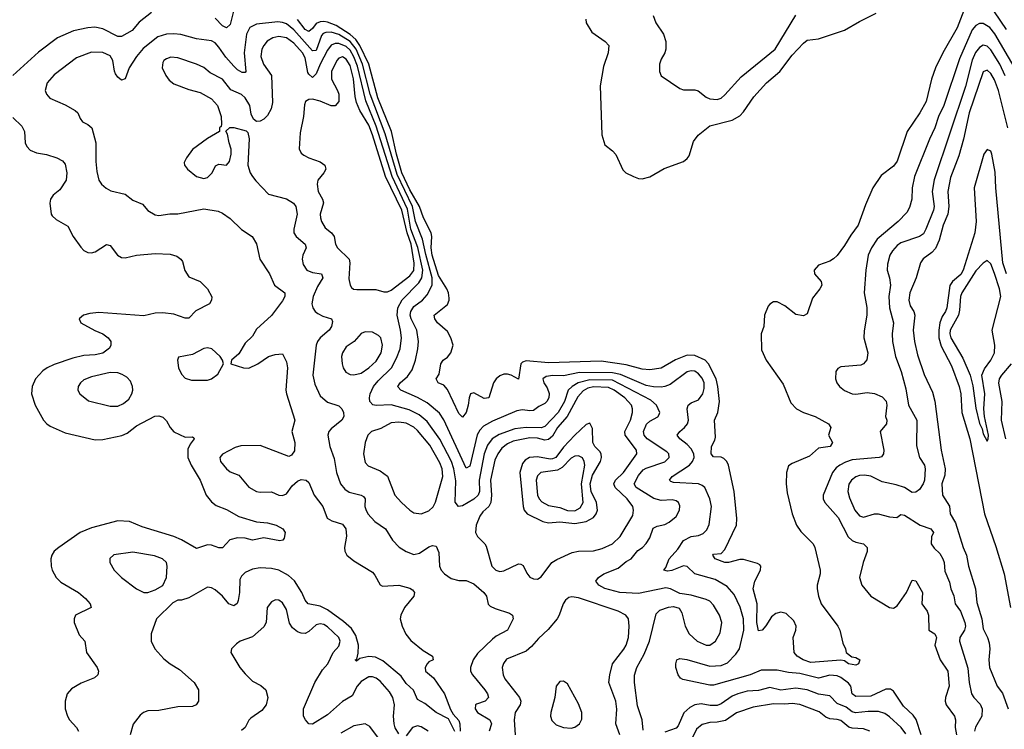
# Model space of a CAD drawing. Header units: inches. Extents: x 1649636 to 1815363, y 506543 to 641975.
# Tile 458 of 656: x 1751647 to 1756902, y 524960 to 528747. Entities that reach past the tile are written whole.
import ezdxf

# ---------------------------------------------------------------- set-up
doc = ezdxf.new("R2010")
doc.units = ezdxf.units.IN
doc.header["$MEASUREMENT"] = 0
doc.layers.add('B7552', color=7, linetype='Continuous')

msp = doc.modelspace()

# ---------------------------------------------------------------- linework, layer by layer
at = {"layer": 'B7552', "color": 5}
for points, elevation in [([(1756708.2, 528851.8), (1756650, 528704.6), (1756574.6, 528570), (1756535.5, 528490), (1756514.3, 528430), (1756484.8, 528310), (1756450.9, 528250), (1756383.8, 528150), (1756330, 527991.6), (1756310, 527965.1), (1756244.3, 527915.7), (1756200.3, 527850), (1756160.6, 527759.4), (1756122.4, 527650), (1756083.2, 527596.8), (1756050, 527541.3), (1756010, 527489.6), (1755990, 527471.5), (1755970, 527458), (1755910, 527436.3), (1755886.7, 527410), (1755888.4, 527390), (1755923.8, 527350), (1755928.4, 527330), (1755917.6, 527310), (1755878.6, 527261.4), (1755850, 527177.2), (1755830, 527167.3), (1755790, 527173.6), (1755730, 527220.7), (1755690, 527240.9), (1755670, 527240.9), (1755650.4, 527229.6), (1755642, 527218), (1755622.4, 527170), (1755618.5, 527110), (1755604.9, 527070), (1755605.4, 526985.4), (1755630.2, 526930), (1755722.5, 526802.5), (1755762.4, 526702.4), (1755793.7, 526670), (1755830, 526651.1), (1755892.2, 526630), (1755963, 526590), (1755976.3, 526570), (1755964.2, 526530), (1755984.2, 526490), (1755972.7, 526470), (1755910, 526460.6), (1755862.3, 526417.7), (1755770, 526378.6), (1755750, 526365.4), (1755739.5, 526330), (1755738.1, 526270), (1755742.6, 526222.6), (1755770.2, 526110), (1755793.5, 526050), (1755815.3, 526015.3), (1755881.3, 525950), (1755890.2, 525930.2), (1755919.5, 525810), (1755919.5, 525790), (1755903.1, 525730), (1755903.1, 525710), (1755910.3, 525670), (1755924.6, 525630), (1756014.3, 525510), (1756024.2, 525490), (1756039.9, 525419.9), (1756054, 525390), (1756058, 525370), (1756087.7, 525347.7), (1756110, 525343), (1756131.3, 525330), (1756124, 525310), (1756110, 525302.4), (1756070, 525309.8), (1756050, 525325.1), (1756030, 525328.3), (1755870, 525317.4), (1755828.7, 525330), (1755796.3, 525350), (1755781.2, 525370), (1755775.6, 525450), (1755789.9, 525490), (1755791.6, 525510), (1755779.5, 525539.5), (1755737.4, 525577.4), (1755710, 525585.8), (1755682, 525578), (1755660.3, 525559.7), (1755630, 525512.2), (1755610, 525489.8), (1755590, 525486), (1755581.4, 525530), (1755582.3, 525630), (1755562.2, 525710), (1755569.9, 525750.1), (1755600.5, 525810), (1755602.6, 525830), (1755597, 525837), (1755585.3, 525845.3), (1755510, 525865.5), (1755490, 525866.8), (1755430, 525850.5), (1755410, 525850.7), (1755358, 525870), (1755346.6, 525890), (1755350, 525895.5), (1755390, 525898.5), (1755410, 525919.6), (1755473.2, 526050), (1755475, 526085), (1755461, 526230), (1755430.5, 526370.5), (1755420.8, 526390), (1755404.9, 526404.9), (1755390, 526412.2), (1755350, 526414.7), (1755337.8, 526430), (1755339.8, 526470), (1755357.2, 526502.8), (1755360.5, 526519.5), (1755355.6, 526610), (1755373.2, 526650), (1755381.5, 526710), (1755373.4, 526790), (1755363.5, 526830), (1755323.5, 526910), (1755304.7, 526930), (1755250, 526954.9), (1755210, 526957.1), (1755147.6, 526932.4), (1755070, 526888), (1755010, 526878), (1754970, 526882.5), (1754884.5, 526904.5), (1754750, 526924), (1754470, 526915.6), (1754350, 526926.4), (1754330, 526919.8), (1754321.4, 526910), (1754310, 526829.6), (1754270.4, 526850.4), (1754250, 526855), (1754230, 526854.6), (1754210, 526847), (1754189.6, 526830.4), (1754176.3, 526810), (1754150, 526729.8), (1754126.1, 526726.1), (1754070, 526756.5), (1754053, 526750), (1754045, 526730), (1754040.9, 526690), (1754029.3, 526650.7), (1754010, 526625.1), (1753990, 526644.7), (1753930, 526774), (1753910, 526796.8), (1753879.5, 526810), (1753869.8, 526829.8), (1753884.9, 526855.1), (1753893.8, 526910), (1753906.8, 526930), (1753930, 526946.2), (1753948.5, 526970), (1753960.2, 527010), (1753947.6, 527050), (1753930, 527083.1), (1753877.3, 527130), (1753861.8, 527150), (1753859.1, 527170), (1753930, 527226.8), (1753938.7, 527250), (1753938.3, 527261.7), (1753934.9, 527290), (1753927.1, 527310), (1753881.9, 527381.9), (1753849, 527490), (1753842.3, 527530), (1753846.5, 527590), (1753843.6, 527610), (1753802.1, 527690), (1753780.7, 527750), (1753730, 527838.9), (1753687.3, 527930), (1753657.6, 528030), (1753631, 528151), (1753557.8, 528330), (1753510.3, 528510), (1753462.8, 528610), (1753440.6, 528640.6), (1753410, 528669), (1753336, 528716), (1753290, 528733.8), (1753270, 528736.7), (1753250, 528735.6), (1753230, 528726.7), (1753210, 528700.7), (1753190, 528684.9), (1753170, 528694), (1753130, 528747.4)], 320), ([(1752787.6, 528792.4), (1752770, 528721.5), (1752750, 528704.2), (1752730, 528714.9), (1752690, 528755.5)], 320), ([(1756914.6, 528694.6), (1756850, 528788.4)], 320), ([(1752350, 528786.3), (1752285.2, 528734.8), (1752246.7, 528690), (1752190, 528657.8), (1752170, 528657.6), (1752090, 528698.8), (1752047.1, 528707.1), (1752010, 528704.3), (1751933.1, 528686.9), (1751848.8, 528650), (1751747, 528573), (1751610.1, 528449.9)], 320), ([(1756457.6, 524930), (1756432.4, 525012.4), (1756416, 525036), (1756364, 525084), (1756310, 525163.1), (1756294.2, 525174.2), (1756270, 525175), (1756190, 525137.6), (1756110, 525135.4), (1756089.4, 525150), (1756082.2, 525190), (1756070, 525206.7), (1756030, 525237), (1756010, 525245.3), (1755970, 525248.3), (1755910, 525232.4), (1755810, 525258), (1755750, 525262.6), (1755690, 525275.3), (1755604.9, 525275.1), (1755545.7, 525250), (1755350, 525195.7), (1755330, 525195.9), (1755186.4, 525226.4), (1755173.3, 525233.3), (1755160.9, 525250), (1755149.6, 525290), (1755149.6, 525310), (1755154, 525330), (1755170, 525338), (1755207.2, 525332.8), (1755330, 525297.7), (1755390, 525300.4), (1755424.6, 525315.4), (1755470, 525360.9), (1755488.6, 525390), (1755511.2, 525490), (1755510.3, 525550.3), (1755492.4, 525612.4), (1755459.8, 525679.8), (1755422.4, 525722.4), (1755359.2, 525759.2), (1755251.1, 525790), (1755209.8, 525829.8), (1755190, 525832.3), (1755127.1, 525807.1), (1755104.1, 525804.1), (1755084.2, 525810), (1755095.7, 525824.3), (1755112.9, 525870), (1755159.1, 525920.9), (1755190, 525968.4), (1755230, 525988.6), (1755270, 525994.8), (1755294.8, 526005.2), (1755315, 526025), (1755326.6, 526053.4), (1755339.5, 526150), (1755329.9, 526189.9), (1755303.1, 526250), (1755290, 526262), (1755269.9, 526269.9), (1755136.5, 526276.5), (1755121.9, 526281.9), (1755114.5, 526290), (1755129, 526310), (1755221.5, 526370), (1755238.2, 526390), (1755245.9, 526410), (1755245, 526430), (1755230, 526457.8), (1755210, 526480.8), (1755170.8, 526510), (1755156.8, 526530), (1755169.8, 526550), (1755195, 526570), (1755211.6, 526590), (1755217, 526610), (1755209.1, 526670), (1755214.7, 526690), (1755230, 526701.6), (1755270, 526719), (1755293.7, 526750), (1755300.4, 526779.6), (1755300.6, 526810), (1755290, 526834.3), (1755270, 526857), (1755250, 526871.7), (1755230, 526873.8), (1755210, 526868.5), (1755119.2, 526800.8), (1755090.8, 526789.2), (1755070, 526786.7), (1755030, 526787.5), (1754990, 526795.1), (1754853.4, 526853.4), (1754810, 526863.1), (1754635.5, 526864.5), (1754550, 526846), (1754491.8, 526848.2), (1754457.5, 526842.5), (1754439.1, 526830), (1754443.8, 526810), (1754462.9, 526782.9), (1754472.7, 526752.7), (1754471.7, 526730), (1754460.2, 526710), (1754450, 526699), (1754417.4, 526682.6), (1754390, 526662.3), (1754370, 526658.9), (1754330, 526665.3), (1754299.6, 526660.4), (1754170, 526604.2), (1754122.5, 526577.5), (1754102.6, 526557.4), (1754088.2, 526531.8), (1754050, 526365.1), (1754030, 526353.3), (1753911.4, 526611.4), (1753887.7, 526647.7), (1753821.8, 526701.8), (1753770.2, 526730.2), (1753680.4, 526770), (1753666.7, 526786.7), (1753664.5, 526790), (1753678.4, 526810), (1753716.4, 526843.6), (1753740.8, 526879.2), (1753759.2, 526930), (1753772.7, 526990), (1753776.2, 527030), (1753766.7, 527090), (1753735.8, 527150), (1753731.7, 527170), (1753734.7, 527190), (1753750, 527215.9), (1753797.6, 527250), (1753821.4, 527278.6), (1753848.7, 527330), (1753848.9, 527370), (1753813.8, 527493.8), (1753796.4, 527576.4), (1753758.8, 527670), (1753744, 527750), (1753661.7, 527921.7), (1753597.4, 528137.4), (1753518.1, 528350), (1753476.9, 528510), (1753442.3, 528590), (1753410, 528631.3), (1753350, 528668.6), (1753310, 528680.5), (1753281, 528679), (1753266.7, 528673.3), (1753257.3, 528662.7), (1753230, 528582.6), (1753210, 528581.6), (1753110, 528692.4), (1753070, 528724.3), (1753050, 528732.9), (1753024.3, 528735.7), (1752910, 528723.6), (1752875, 528705), (1752856.6, 528670), (1752845.5, 528570), (1752852.9, 528470), (1752850, 528464.7), (1752834.8, 528465.2), (1752810, 528480.2), (1752790, 528499.6), (1752747.8, 528547.8), (1752710, 528601), (1752690, 528623.2), (1752670, 528634.6), (1752590, 528644.9), (1752507.4, 528667.4), (1752470, 528671.9), (1752430, 528669.9), (1752384.2, 528655.8), (1752306.3, 528593.7), (1752270.6, 528550), (1752230.6, 528490), (1752210, 528431.2), (1752190, 528425.3), (1752170, 528440.7), (1752158.3, 528458.3), (1752152.2, 528472.2), (1752143.6, 528530), (1752130, 528553.6), (1752090, 528572.4), (1752030, 528574.1), (1751950, 528543.2), (1751830, 528453.3), (1751792.8, 528410), (1751783.1, 528370), (1751789.2, 528349.2), (1751808.4, 528328.4), (1751890, 528293.4), (1751942.3, 528262.3), (1751956.5, 528250), (1751970, 528219.1), (1751982.6, 528202.6), (1752010, 528188.7), (1752032, 528170), (1752053.8, 528090), (1752052.5, 527990), (1752057.7, 527937.7), (1752070, 527890.7), (1752083.7, 527870), (1752107.7, 527847.7), (1752133.3, 527833.3), (1752210, 527816.9), (1752250, 527783.9), (1752301.8, 527761.8), (1752330, 527728.7), (1752370, 527706), (1752390, 527702.3), (1752448.2, 527711.8), (1752490, 527711), (1752630, 527737.1), (1752705.5, 527725.5), (1752730, 527714), (1752770, 527685.7), (1752830, 527627.9), (1752888.2, 527590), (1752910.3, 527550.3), (1752928.5, 527470), (1752979.5, 527390), (1753007.6, 527330), (1753062.6, 527290), (1753061.6, 527270), (1753050, 527246), (1752990, 527168.2), (1752910, 527095.1), (1752890, 527058.4), (1752850, 527020.9), (1752815.8, 526964.2), (1752778, 526930), (1752774, 526910), (1752842, 526890), (1752870, 526886.7), (1752917.2, 526910), (1752974, 526950), (1753010, 526960.4), (1753050, 526964), (1753070, 526920.7), (1753075.5, 526890), (1753067.9, 526770), (1753070.9, 526750), (1753115.8, 526610), (1753099.1, 526550), (1753116.1, 526490), (1753113.9, 526446.1), (1753097.6, 526422.4), (1753083.5, 526416.5), (1752930, 526475.4), (1752827.8, 526472.2), (1752796.3, 526463.7), (1752730, 526428.2), (1752715.3, 526410), (1752718.6, 526390), (1752750.3, 526350), (1752770, 526335), (1752817, 526317), (1752870, 526253), (1752910, 526228.5), (1752930, 526225), (1752990, 526226.8), (1753030, 526210.2), (1753050, 526207.1), (1753070, 526217.4), (1753101.1, 526258.9), (1753130, 526283.6), (1753150, 526293.1), (1753175.5, 526290), (1753190, 526277.1), (1753218.2, 526210), (1753265.1, 526150), (1753287.5, 526087.5), (1753313.4, 526073.4), (1753370, 526054.3), (1753387.8, 526030), (1753391.3, 525990), (1753380.3, 525930), (1753382.8, 525910), (1753393.7, 525890), (1753430, 525858.9), (1753530, 525798.9), (1753543.1, 525783.1), (1753570, 525730.5), (1753583.2, 525723.2), (1753670, 525728.8), (1753730, 525713.1), (1753744.2, 525704.2), (1753754.9, 525690), (1753750.3, 525670), (1753700.2, 525610), (1753681, 525570), (1753678, 525550), (1753687.7, 525510), (1753707.8, 525467.8), (1753733.9, 525433.9), (1753800.9, 525380.9), (1753850.5, 525350), (1753853.4, 525330), (1753830, 525319.7), (1753821.1, 525310), (1753811.7, 525290), (1753813.1, 525270), (1753855.4, 525235.4), (1753913.8, 525150), (1753945.7, 525065.7), (1753960.1, 525040.1), (1753990, 525007.7), (1753995.6, 524990), (1753997.1, 524950)], 340), ([(1754668.9, 528750), (1754670.3, 528730), (1754701.1, 528681.1), (1754771, 528630), (1754790.6, 528610), (1754787.7, 528570), (1754763.4, 528496.6), (1754745.3, 528394.7), (1754753.1, 528133.1), (1754770, 528078.8), (1754810, 528048), (1754827.8, 528027.8), (1754865.7, 527945.7), (1754882.4, 527930), (1754923.8, 527910), (1754950, 527899.7), (1754970, 527898.2), (1755010, 527907.9), (1755086.8, 527953.2), (1755190, 527991.2), (1755210, 528006.5), (1755219.5, 528020.5), (1755243.4, 528096.6), (1755268.9, 528131.1), (1755330, 528181.2), (1755448.8, 528211.2), (1755490, 528234.4), (1755510, 528255.2), (1755564.9, 528335.1), (1755633.4, 528410), (1755703.8, 528470), (1755770, 528558.5), (1755830, 528622.2), (1755850, 528638.5), (1755910, 528645.4), (1756050, 528692.1), (1756130, 528738.4), (1756218.9, 528781.1)], 320), ([(1755028.3, 528770), (1755042.8, 528730), (1755082.8, 528670), (1755094.9, 528630), (1755095.8, 528590), (1755090.5, 528570.5), (1755070, 528536), (1755062, 528510), (1755061.6, 528470), (1755070, 528447.7), (1755170, 528379.3), (1755190, 528373), (1755250, 528372.7), (1755268.3, 528368.3), (1755310, 528333.4), (1755330, 528324.9), (1755370, 528321.7), (1755390, 528328.9), (1755410, 528345.3), (1755497.6, 528442.4), (1755679.9, 528590), (1755790, 528771.3)], 340), ([(1756954.7, 528494.7), (1756852.2, 528672.2), (1756824.8, 528704.8), (1756790, 528726.9), (1756770, 528727.4), (1756750, 528717), (1756730, 528692.2), (1756662.6, 528537.4), (1756578.9, 528290), (1756550.4, 528230), (1756531.7, 528170), (1756502.2, 528110), (1756422.4, 527910), (1756409.5, 527850), (1756407.8, 527790), (1756395.9, 527744.1), (1756381.5, 527718.5), (1756334.9, 527670), (1756224.3, 527575.7), (1756193, 527530), (1756175.7, 527490), (1756162.1, 527410), (1756154.8, 527290), (1756168.4, 527211.6), (1756169.2, 527170.8), (1756153.8, 527086.2), (1756152, 527050), (1756172.8, 526970), (1756168.1, 526931.9), (1756150.2, 526909.8), (1756136.5, 526903.5), (1756030, 526894), (1756014.4, 526885.6), (1756002, 526870), (1756001.3, 526830), (1756008.7, 526810), (1756023.1, 526790), (1756050, 526767.6), (1756089.6, 526750.4), (1756110, 526747.9), (1756170, 526757.8), (1756210, 526752.3), (1756250, 526733.8), (1756272.2, 526712.2), (1756275.9, 526690), (1756268.4, 526630), (1756274.4, 526610), (1756272.9, 526590), (1756240.3, 526550), (1756258.4, 526450), (1756257.3, 526430), (1756246.2, 526413.8), (1756234.8, 526410), (1756090, 526398.5), (1756053.7, 526386.3), (1756024.4, 526370), (1756005.2, 526354.8), (1755985.2, 526330), (1755935.8, 526210), (1755935.8, 526190), (1755943.6, 526170), (1756015.9, 526090), (1756067.9, 525987.9), (1756090, 525967.7), (1756110, 525958), (1756150, 525949.2), (1756170.1, 525930.1), (1756170.6, 525909.4), (1756148.8, 525851.2), (1756129.2, 525770), (1756140.9, 525730), (1756188.8, 525670), (1756290, 525610.6), (1756310, 525606), (1756330, 525619.1), (1756380.7, 525690), (1756410, 525755.8), (1756430, 525752.4), (1756465.6, 525690), (1756462.7, 525630), (1756491.2, 525590), (1756497.8, 525570), (1756499.5, 525490), (1756530.4, 525470), (1756536.7, 525456.7), (1756539.5, 525450), (1756531.7, 525408.3), (1756559, 525330), (1756600.2, 525270), (1756608.5, 525190), (1756587.9, 525130), (1756586, 525110), (1756590.9, 525090.9), (1756636.9, 525030), (1756642, 525010), (1756640.1, 524970), (1756646.5, 524930)], 340), ([(1754975.3, 524955.3), (1754969.2, 525010), (1754944.7, 525084.7), (1754928.3, 525210), (1754929.1, 525249.1), (1754941, 525290), (1754979.7, 525360.3), (1755007.7, 525430), (1755043.8, 525576.2), (1755064.3, 525595.7), (1755110, 525611.8), (1755135.9, 525615.9), (1755165.9, 525605.9), (1755181.3, 525581.3), (1755198.2, 525510), (1755219.8, 525470), (1755262.6, 525430), (1755310, 525409.5), (1755331, 525409), (1755359.8, 525430), (1755385, 525475), (1755394.8, 525530), (1755381.8, 525570), (1755350, 525623.1), (1755330, 525643.5), (1755310, 525653.7), (1755230, 525676.2), (1755170, 525684.7), (1755119.7, 525710), (1755094.7, 525714.7), (1754950, 525685.3), (1754850, 525689.9), (1754770, 525712.4), (1754738, 525730), (1754722, 525750), (1754735.6, 525770), (1754764.7, 525790), (1754840.6, 525819.4), (1754884, 525856), (1754910, 525870.2), (1754945.6, 525914.4), (1754970.4, 525929.6), (1754990, 525951.3), (1755010, 525982.6), (1755027.2, 526032.8), (1755050, 526044.8), (1755090, 526053.6), (1755113.8, 526066.2), (1755150, 526096), (1755167.8, 526130), (1755170, 526152.7), (1755163.1, 526170), (1755150, 526179.8), (1755130, 526184.5), (1755070, 526181.7), (1755032.3, 526192.3), (1754937.3, 526250), (1754927.3, 526270), (1754950, 526315.2), (1754974.9, 526345.1), (1754990, 526354), (1755090, 526386.8), (1755113.7, 526410), (1755112.2, 526430), (1755100.9, 526440.9), (1754995.2, 526510), (1754979.9, 526530), (1754976.1, 526550), (1754992, 526588), (1755010, 526604.6), (1755052.6, 526627.4), (1755060.1, 526639.9), (1755063.5, 526650), (1755046.2, 526690), (1755015.8, 526715.8), (1754810, 526822.9), (1754690, 526824.7), (1754627.7, 526810), (1754594.8, 526790), (1754574.9, 526770), (1754554.8, 526710), (1754520.1, 526650), (1754450, 526575.4), (1754430, 526568.8), (1754350, 526571.1), (1754290, 526563.7), (1754206.2, 526533.8), (1754167.7, 526510), (1754144.3, 526475.7), (1754126.4, 526430), (1754098.8, 526290), (1754100.1, 526230), (1754093.2, 526210), (1754070, 526188.2), (1754010, 526153.6), (1753988.5, 526148.5), (1753971.7, 526171.7), (1753974, 526286), (1753964, 526350), (1753952.1, 526390), (1753889, 526509), (1753822.5, 526602.5), (1753778.9, 526638.9), (1753725.4, 526665.4), (1753630, 526692), (1753550, 526688.8), (1753531.9, 526691.9), (1753515.7, 526710), (1753513.1, 526730), (1753516.9, 526750), (1753535.5, 526790), (1753559.9, 526820.1), (1753631, 526890), (1753658.7, 526941.3), (1753677.3, 526990), (1753684.3, 527050), (1753679.7, 527090), (1753661.5, 527170), (1753664.3, 527210), (1753687.5, 527252.5), (1753777.4, 527342.6), (1753792.3, 527370), (1753798.1, 527410), (1753771.3, 527531.3), (1753735.2, 527630), (1753716.1, 527736.1), (1753634.5, 527910), (1753550, 528179), (1753494.4, 528314.4), (1753450, 528499.9), (1753430, 528549.6), (1753410, 528584.9), (1753390, 528604.5), (1753350, 528620.5), (1753330, 528619.9), (1753310, 528610.4), (1753290, 528585), (1753250.4, 528510), (1753230, 528458.7), (1753210, 528438.8), (1753190, 528455.6), (1753185.5, 528465.5), (1753170, 528542.8), (1753157, 528570), (1753110, 528621.6), (1753070, 528649.9), (1753030, 528657.6), (1752998.3, 528650), (1752968.2, 528631.8), (1752949.4, 528610), (1752939.8, 528590), (1752934.5, 528550), (1752948.8, 528510), (1752991.5, 528450), (1752995.5, 528304.5), (1752988.6, 528271.4), (1752970, 528236.2), (1752950, 528216.2), (1752930, 528206), (1752910, 528204), (1752895.5, 528215.5), (1752883, 528243), (1752875.3, 528290), (1752850.8, 528330), (1752830, 528348), (1752773.5, 528373.5), (1752729.7, 528430), (1752664.2, 528464.2), (1752630, 528492.4), (1752590, 528509.7), (1752490, 528544.4), (1752453.4, 528546.6), (1752430, 528539.1), (1752416.4, 528530), (1752410, 528519.3), (1752407.4, 528490), (1752427, 528450), (1752445.1, 528425.1), (1752470, 528405.7), (1752550, 528374.6), (1752610, 528358), (1752670, 528324.4), (1752702.4, 528290), (1752722.8, 528230), (1752724.7, 528190), (1752722, 528178), (1752714, 528170), (1752714, 528150), (1752650, 528112.7), (1752570, 528054.5), (1752536.3, 528010), (1752525.2, 527985.2), (1752527.3, 527970), (1752543, 527950), (1752590.7, 527910), (1752630, 527899.6), (1752650, 527905), (1752673.8, 527930), (1752692.2, 527967.8), (1752710, 527977), (1752750, 527970.7), (1752766.6, 527990), (1752776, 528030), (1752775.5, 528055.5), (1752764, 528090), (1752756.4, 528136.4), (1752747.3, 528152.7), (1752768.7, 528171.3), (1752790, 528171.3), (1752854.8, 528154.8), (1752864.7, 528144.7), (1752870.7, 528110.7), (1752863.7, 527970), (1752876.5, 527930), (1752888.8, 527910), (1752906.3, 527886.3), (1752975.6, 527815.6), (1753071.1, 527791.1), (1753108.4, 527768.4), (1753120.7, 527750), (1753127.1, 527710), (1753110.2, 527630), (1753110.2, 527610), (1753123.1, 527590), (1753171, 527550), (1753175.8, 527530), (1753157.8, 527490), (1753154.6, 527470), (1753160, 527440), (1753179.6, 527410), (1753210, 527397.6), (1753257.6, 527390), (1753263.9, 527370), (1753236.3, 527323.7), (1753213, 527270), (1753206.4, 527230), (1753211.3, 527210), (1753224, 527190), (1753238.3, 527178.3), (1753264.2, 527164.2), (1753310.6, 527150), (1753316, 527136), (1753311, 527110), (1753299, 527090), (1753250.2, 527050), (1753235.8, 527030), (1753229.4, 527010), (1753211.8, 526850), (1753221.2, 526801.2), (1753250, 526739), (1753290, 526706), (1753350, 526687.1), (1753365.4, 526670), (1753375.5, 526650), (1753376.1, 526630), (1753366, 526610), (1753310, 526564.4), (1753297.3, 526550), (1753291.3, 526530), (1753302.9, 526470), (1753325.3, 526405.3), (1753337.6, 526330), (1753359.7, 526270), (1753381.9, 526241.9), (1753405.3, 526225.3), (1753470.1, 526210.1), (1753482.3, 526202.3), (1753491.1, 526190), (1753489.5, 526150), (1753493.4, 526133.4), (1753505.6, 526110), (1753541.5, 526070), (1753598.5, 526030), (1753635.9, 525970), (1753671.8, 525931.8), (1753710, 525908.5), (1753750, 525893.4), (1753780.7, 525899.3), (1753830, 525934.7), (1753850, 525940.9), (1753870, 525937.6), (1753884.5, 525904.5), (1753887.5, 525830), (1753896.2, 525810), (1753913.6, 525790), (1753950, 525764.1), (1753990, 525753.7), (1754030, 525753.4), (1754070, 525735.6), (1754123.5, 525690), (1754137.8, 525670), (1754148, 525628), (1754157.1, 525617.1), (1754184.2, 525604.2), (1754260.8, 525580.8), (1754277.1, 525570), (1754280.3, 525550), (1754250.8, 525489.2), (1754190, 525457.7), (1754170, 525441.7), (1754090, 525364), (1754067.1, 525330), (1754053.8, 525290), (1754053.8, 525270), (1754062.9, 525250), (1754129.4, 525170), (1754142.9, 525150), (1754149, 525130), (1754130.4, 525110), (1754085.1, 525094.9), (1754079.5, 525090), (1754078.5, 525070), (1754090.3, 525050), (1754156.5, 525010), (1754165.6, 524990), (1754151.8, 524950)], 360), ([(1756907.3, 528447.3), (1756878.6, 528510), (1756830, 528586.1), (1756810, 528606.6), (1756790, 528611.1), (1756770, 528599.2), (1756748.1, 528571.9), (1756730, 528531.8), (1756694.9, 528390), (1756527.2, 527892.8), (1756516.9, 527830), (1756527.1, 527750), (1756523.6, 527730), (1756483.9, 527630), (1756470, 527603.6), (1756450.1, 527589.9), (1756350, 527556.1), (1756330, 527542.8), (1756305.7, 527514.3), (1756291.9, 527490), (1756278.1, 527441.9), (1756277.4, 527410), (1756289.1, 527369.1), (1756294.3, 527330), (1756285.4, 527270), (1756289.4, 527210), (1756310.8, 527130), (1756303.5, 527070), (1756305, 527030), (1756321.9, 526950), (1756351.9, 526870), (1756376.8, 526776.8), (1756390.1, 526690), (1756435.8, 526610), (1756432.9, 526472.9), (1756450, 526410.3), (1756476.1, 526370), (1756480.5, 526350), (1756475.9, 526290), (1756469.3, 526270), (1756450, 526240.4), (1756430, 526225.3), (1756410, 526224.2), (1756369.5, 526250), (1756324.9, 526264.9), (1756250, 526281.2), (1756190, 526311.3), (1756156.5, 526316.5), (1756130, 526314), (1756110, 526307.5), (1756085.7, 526290), (1756072.2, 526267.8), (1756066.7, 526230), (1756075.6, 526195.6), (1756103.9, 526130), (1756130, 526099.4), (1756150, 526092.5), (1756210, 526109.4), (1756229.3, 526109.3), (1756290, 526093.4), (1756329.3, 526090.7), (1756350, 526106.8), (1756370, 526103), (1756453, 526050), (1756510, 526030.2), (1756523.6, 526010), (1756512.8, 525987.2), (1756511.6, 525950), (1756527, 525927), (1756558.4, 525898.4), (1756573.8, 525870), (1756580.2, 525850), (1756584.8, 525804.8), (1756610, 525745.5), (1756616.8, 525710), (1756631.9, 525671.9), (1756639.3, 525630), (1756667.9, 525590), (1756692.2, 525530), (1756694.7, 525510), (1756690.1, 525490), (1756664.8, 525450), (1756662.9, 525430), (1756706.6, 525286.6), (1756715.3, 525210), (1756727.5, 525150), (1756739.8, 525130), (1756773.5, 525093.5), (1756784.2, 525070), (1756781.9, 525030), (1756748.5, 524971.5), (1756743.1, 524950)], 360), ([(1756920.2, 528170), (1756871.5, 528370), (1756850, 528426.2), (1756830, 528460.7), (1756810, 528477), (1756790, 528468.6), (1756715.1, 528250), (1756684.5, 528110), (1756659.3, 528020.7), (1756614.4, 527905.6), (1756600.1, 527830), (1756606.3, 527750), (1756600.5, 527710), (1756575.7, 527650), (1756553.9, 527570), (1756534.2, 527525.8), (1756515.6, 527504.4), (1756468.2, 527471.8), (1756454.7, 527450), (1756432.4, 527370), (1756398.3, 527290), (1756393.2, 527250), (1756400.3, 527220.3), (1756418.8, 527190), (1756425.2, 527170), (1756415.1, 527090), (1756422.7, 527030), (1756438.5, 526958.5), (1756474.5, 526854.5), (1756518.7, 526758.7), (1756531.8, 526711.8), (1756565, 526450), (1756585.8, 526350), (1756584, 526316), (1756568.7, 526270), (1756571.6, 526210), (1756610, 526150.3), (1756613.9, 526110), (1756641.5, 526061.5), (1756682, 525930), (1756701, 525890), (1756711.3, 525830), (1756748.4, 525710), (1756756.3, 525636.3), (1756782, 525550), (1756790, 525495.5), (1756812.3, 525450), (1756821.1, 525421.1), (1756825.3, 525390), (1756819.3, 525330), (1756822.7, 525290), (1756864.2, 525190), (1756893.2, 525153.2), (1756921.9, 525070)], 380), ([(1751610, 528225.6), (1751659, 528179), (1751672.9, 528150), (1751676.5, 528090), (1751684.4, 528070), (1751702, 528050), (1751735.8, 528035.8), (1751790, 528028.1), (1751845.5, 528010), (1751874.6, 527994.6), (1751890, 527975.5), (1751899.1, 527930), (1751895.3, 527890), (1751861.1, 527838.9), (1751826, 527810), (1751810.4, 527790), (1751808.3, 527768.3), (1751815.5, 527710), (1751820.3, 527700.3), (1751840.6, 527680.6), (1751904.6, 527644.6), (1751932.4, 527590), (1751973.3, 527533.3), (1751990, 527515.8), (1752010, 527504.9), (1752030, 527502.8), (1752050, 527507.9), (1752110, 527547.2), (1752130, 527541.3), (1752168.9, 527490), (1752190, 527478), (1752210, 527476.9), (1752270, 527490.2), (1752370, 527499.5), (1752450, 527496.5), (1752485.5, 527485.5), (1752507.3, 527470), (1752516.2, 527456.2), (1752529, 527409), (1752550, 527374), (1752610.7, 527350), (1752650, 527310.7), (1752672.7, 527267.3), (1752670.6, 527250), (1752659.3, 527230), (1752586.4, 527193.6), (1752550, 527154.3), (1752530, 527155), (1752470, 527176.4), (1752410, 527183.6), (1752370, 527180.7), (1752310, 527167.2), (1752070, 527183.7), (1752021.1, 527178.9), (1751987.3, 527170), (1751964.9, 527150), (1751973.4, 527130), (1752047.9, 527087.9), (1752090.1, 527070.1), (1752119.5, 527050), (1752133.1, 527030), (1752133.7, 527010), (1752125.7, 526994.3), (1752090, 526967.8), (1752050, 526958), (1751990, 526954.7), (1751930, 526940.5), (1751830, 526906.5), (1751793.1, 526890), (1751770, 526873.6), (1751731.1, 526830), (1751712.8, 526790), (1751710.2, 526750), (1751730.2, 526690), (1751774.7, 526610), (1751790.8, 526590.8), (1751810, 526577.2), (1751890, 526541.6), (1752050, 526505), (1752090, 526507.1), (1752192.7, 526527.3), (1752220, 526540), (1752270, 526579.1), (1752368.7, 526631.3), (1752390, 526633.7), (1752410, 526626.7), (1752430, 526606), (1752450, 526570.5), (1752470, 526548.2), (1752530, 526519.3), (1752570, 526521), (1752575.9, 526515.9), (1752578.8, 526510), (1752557.5, 526482.5), (1752544.1, 526455.9), (1752544.7, 526410), (1752562.3, 526370), (1752610.1, 526290.1), (1752641.3, 526210), (1752670, 526174.4), (1752694.9, 526154.9), (1752750, 526132.9), (1752816.7, 526096.7), (1752910, 526067.7), (1752970, 526062), (1753014.8, 526050), (1753050.5, 526030), (1753064, 526010), (1753059.1, 525980.9), (1753051.3, 525970), (1753034.4, 525965.6), (1752950, 525981.6), (1752890.2, 525969.8), (1752850, 525980.2), (1752810, 525982.6), (1752768.6, 525971.4), (1752730, 525927.8), (1752710, 525928.7), (1752670, 525943.5), (1752650, 525943.9), (1752590, 525924.2), (1752511.3, 525971.3), (1752470, 525988.8), (1752301.3, 526041.3), (1752232, 526070), (1752170, 526072.2), (1752030, 526036.2), (1751970.1, 526009.9), (1751854.9, 525930), (1751830.3, 525910), (1751818.5, 525890), (1751813.8, 525870), (1751814.3, 525830), (1751819.6, 525810), (1751841.1, 525770), (1751866, 525746), (1751960.3, 525690), (1751998.5, 525658.5), (1752023.6, 525630), (1752028.2, 525610), (1751944.9, 525570), (1751938, 525550), (1751938.3, 525530), (1751964.5, 525464.5), (1751993.7, 525430), (1752003.8, 525370), (1752060.5, 525290), (1752067.7, 525270), (1752064, 525250), (1752045.5, 525234.5), (1751974.4, 525205.6), (1751923.4, 525176.6), (1751900.7, 525150), (1751889, 525111), (1751889.3, 525070), (1751901.5, 525030), (1751912, 525010), (1751950.4, 524970), (1751960.3, 524950)], 320), ([(1756914, 527390), (1756894.6, 527450), (1756857.1, 527850), (1756853.9, 527933.9), (1756835.8, 528030), (1756830, 528046), (1756810, 528054.4), (1756793.6, 528030), (1756741.7, 527850), (1756751.1, 527670), (1756745.2, 527610), (1756682.2, 527410), (1756670, 527386.6), (1756626.3, 527350), (1756611.6, 527328.4), (1756596, 527210), (1756588.4, 527190), (1756570, 527164), (1756558.4, 527130), (1756552, 527090), (1756552.5, 527050), (1756564.4, 527004.4), (1756619.5, 526899.5), (1756661.4, 526790), (1756670.1, 526750.1), (1756675.8, 526650), (1756717.2, 526510), (1756795.9, 526110), (1756856, 525936), (1756900.5, 525790), (1756935.4, 525610)], 420), ([(1756910.8, 526510), (1756887.7, 526610), (1756890.9, 526710), (1756872.8, 526807.2), (1756877.2, 526830), (1756888.8, 526850), (1756939.6, 526910)], 420), ([(1753970, 524947.8), (1753936, 525016), (1753870, 525049.8), (1753810, 525097.4), (1753770, 525118.9), (1753748.2, 525168.2), (1753710, 525205.4), (1753683.3, 525243.3), (1753585.2, 525325.2), (1753545, 525345), (1753510, 525347.9), (1753462.7, 525337.3), (1753443.6, 525323.6), (1753437.2, 525330), (1753445.4, 525334.6), (1753453, 525367), (1753454.9, 525410), (1753441.2, 525461.2), (1753417.8, 525497.8), (1753375.6, 525535.6), (1753290, 525598.3), (1753250, 525616.9), (1753186.9, 525630), (1753170, 525649.7), (1753152.8, 525690), (1753113.1, 525753.1), (1753080.9, 525780.9), (1753030, 525808.9), (1752990, 525818.8), (1752930, 525822.4), (1752890, 525814.4), (1752850, 525797.2), (1752830, 525777.2), (1752821, 525759), (1752819.8, 525690), (1752812.4, 525647.6), (1752808.2, 525631.8), (1752790, 525619.1), (1752762.9, 525630), (1752730, 525670.7), (1752690, 525704.2), (1752670, 525715.1), (1752650, 525718), (1752550, 525662.6), (1752510, 525649.6), (1752490, 525649.6), (1752464.9, 525635.1), (1752377.1, 525550), (1752348, 525470), (1752348.5, 525430), (1752368.7, 525390), (1752416.1, 525336.1), (1752450, 525309), (1752498.9, 525278.9), (1752578, 525210), (1752600.3, 525170), (1752602, 525110), (1752588.8, 525091.2), (1752570, 525082.2), (1752490, 525080.7), (1752390, 525061), (1752330, 525059.2), (1752308.2, 525050), (1752290, 525035.1), (1752252.9, 524987.1), (1752236.1, 524930)], 340), ([(1753670, 524936.1), (1753650, 524967.2), (1753645, 524990), (1753642.2, 525030), (1753647.9, 525090), (1753637.7, 525130), (1753619.9, 525159.9), (1753570, 525217), (1753550, 525233.6), (1753530, 525240.4), (1753510, 525239.3), (1753470, 525214.7), (1753448, 525190), (1753421.7, 525138.3), (1753370, 525107.7), (1753290, 525037.8), (1753210, 524987.1), (1753189.8, 524989.8), (1753171.5, 525010), (1753161.1, 525030), (1753161.7, 525070), (1753221.7, 525210), (1753262.8, 525277.2), (1753290.7, 525310), (1753320.7, 525370), (1753350, 525403.2), (1753356.8, 525430), (1753349.8, 525450), (1753290, 525506.5), (1753270, 525519.1), (1753250, 525522.9), (1753230, 525517), (1753190, 525482.5), (1753170, 525472), (1753150, 525473), (1753130, 525481.1), (1753102.1, 525502.1), (1753086.7, 525526.7), (1753070, 525599.6), (1753050, 525634.5), (1753030, 525649.6), (1753011.8, 525651.8), (1752990, 525639.6), (1752967.9, 525610), (1752961.7, 525530), (1752950, 525506.2), (1752890, 525453.5), (1752824, 525430), (1752803.2, 525416.8), (1752777.3, 525390), (1752773.4, 525370), (1752821.7, 525290), (1752850, 525255.3), (1752890, 525217.6), (1752933.2, 525193.2), (1752960.3, 525170), (1752971.6, 525130), (1752962.8, 525090), (1752938.7, 525061.3), (1752880, 525020), (1752870, 525009.6), (1752850.2, 524970), (1752830, 524953.7)], 360), ([(1754849.9, 524930), (1754828, 524990), (1754833.2, 525066.8), (1754828.5, 525110), (1754790.9, 525210), (1754795.9, 525250), (1754810.9, 525309.1), (1754872.2, 525387.8), (1754884.1, 525410), (1754895.5, 525450), (1754900.1, 525510), (1754896.3, 525550), (1754882.8, 525570), (1754840.4, 525590), (1754630, 525662.1), (1754593.5, 525666.5), (1754577.2, 525662.8), (1754559.6, 525650), (1754546.7, 525630), (1754526.7, 525570), (1754514.7, 525550), (1754467.2, 525492.8), (1754415.7, 525444.3), (1754378.8, 525401.2), (1754350, 525377.1), (1754245.3, 525334.7), (1754228.3, 525311.7), (1754222.5, 525290), (1754226.7, 525250), (1754236.1, 525230), (1754314.1, 525130), (1754321.5, 525110), (1754317.7, 525090), (1754292.2, 525050), (1754286.1, 525010), (1754291.5, 524930)], 380), ([(1756376.7, 524936.7), (1756351.2, 524970), (1756290, 525026.3), (1756264.8, 525044.8), (1756230, 525054.8), (1756175.7, 525055.7), (1756107.3, 525047.3), (1756090, 525054.2), (1756057.4, 525077.4), (1756010, 525098.7), (1755970, 525139), (1755910, 525148.4), (1755850, 525171.5), (1755790, 525180.3), (1755710, 525169.5), (1755650, 525182.4), (1755590, 525167.7), (1755530, 525163.4), (1755479.6, 525150), (1755450, 525137.4), (1755390, 525095.8), (1755370, 525087.3), (1755332.4, 525087.6), (1755284.4, 525095.6), (1755249.7, 525090.3), (1755223.5, 525076.5), (1755191.8, 525048.2), (1755161.2, 524978.8), (1755150, 524965.7), (1755090, 524945)], 360), ([(1756183.5, 524950), (1756150, 524962.1), (1756090, 524966.5), (1756071.9, 524971.9), (1756030, 525006.4), (1756010, 525013.1), (1755970, 525015.7), (1755950, 525024.3), (1755913.1, 525053.1), (1755810, 525091.7), (1755770, 525097.9), (1755730, 525093.4), (1755670, 525096.2), (1755561, 525079), (1755472.5, 525047.5), (1755413.1, 525006.9), (1755370, 524998.8), (1755330, 524997.3), (1755290, 524984.9), (1755259.8, 524960.2), (1755233.6, 524910)], 380), ([(1753566.5, 524906.5), (1753515.4, 524975.4), (1753490, 524989.7), (1753430, 524979.5), (1753361.3, 524938.7)], 380), ([(1753826.7, 524950), (1753790, 524973.6), (1753770, 524978.5), (1753743.7, 524970), (1753710, 524926)], 360)]:
    msp.add_lwpolyline(points, dxfattribs=dict(at, elevation=elevation))
for points, elevation in [([(1753370, 528548.7), (1753350, 528542), (1753339.2, 528530), (1753310.7, 528470), (1753311.9, 528430), (1753343.6, 528370), (1753349.6, 528350), (1753349.3, 528310), (1753330, 528286.8), (1753310, 528287.2), (1753250, 528312.9), (1753210, 528323.1), (1753190, 528322), (1753172.7, 528310), (1753166.4, 528293.6), (1753160.7, 528230), (1753143.8, 528143.8), (1753138.5, 528058.5), (1753150, 528034.9), (1753163.6, 528023.6), (1753189.5, 528009.5), (1753250, 527988.5), (1753275.3, 527970), (1753280.5, 527950), (1753270.9, 527930), (1753237.7, 527890), (1753233.7, 527870), (1753239.5, 527830), (1753263.5, 527790), (1753269, 527770), (1753251.4, 527710), (1753252.2, 527690), (1753258, 527670), (1753276.7, 527636.7), (1753310.3, 527610), (1753325.6, 527590), (1753333.2, 527550), (1753342.2, 527530), (1753405.2, 527470), (1753408.1, 527450), (1753403.5, 527363.5), (1753410, 527330.7), (1753417.8, 527317.8), (1753429.3, 527309.3), (1753446.8, 527306.8), (1753547, 527307), (1753590, 527295), (1753610, 527295.2), (1753630, 527304.3), (1753730, 527379.4), (1753750, 527409.4), (1753751.6, 527448.4), (1753735.4, 527550), (1753715.1, 527610), (1753686.7, 527730), (1753598.9, 527910), (1753530, 528133.5), (1753510, 528184.6), (1753461.7, 528261.7), (1753445.2, 528305.2), (1753436.8, 528336.8), (1753427.8, 528432.2), (1753410, 528502.7), (1753390, 528536.6)], 380), ([(1756810, 527462.2), (1756790, 527448.2), (1756750, 527406.7), (1756676, 527290), (1756669, 527270), (1756663.5, 527196.5), (1756657.4, 527170), (1756612.8, 527090), (1756610.8, 527070), (1756616.7, 527050), (1756680.2, 526940.2), (1756720.5, 526850), (1756733.6, 526793.6), (1756750, 526674.8), (1756770, 526593), (1756783.9, 526563.9), (1756790, 526537.3), (1756810, 526498), (1756816.4, 526510), (1756818, 526530), (1756795.5, 526630), (1756793.5, 526670), (1756798.7, 526750), (1756782, 526850), (1756796, 526884), (1756830.5, 526930), (1756849.9, 526970), (1756851.7, 527010), (1756837.6, 527090), (1756882.8, 527270), (1756876.8, 527310), (1756850, 527393.5), (1756830, 527443.9)], 440), ([(1753490, 527081.3), (1753470, 527072.2), (1753431.4, 527030), (1753390, 527002), (1753370, 526969.4), (1753365, 526950), (1753367.8, 526910), (1753373.2, 526890), (1753386.8, 526866.8), (1753410, 526854.2), (1753430, 526852), (1753470, 526861.4), (1753510, 526888.8), (1753550, 526925.3), (1753575.9, 526970), (1753582.8, 527010), (1753573.8, 527050), (1753562.1, 527062.1), (1753530, 527079.4)], 380), ([(1752650, 526996.3), (1752630, 526993), (1752570, 526960.5), (1752494, 526946), (1752488.2, 526930), (1752494.9, 526890), (1752510, 526856.3), (1752530, 526834.4), (1752563.7, 526823.7), (1752650, 526823.7), (1752670, 526830.4), (1752704.7, 526855.3), (1752735.3, 526910), (1752729.2, 526930), (1752716, 526950), (1752672, 526990)], 340), ([(1752130, 526864.2), (1752030, 526842), (1751990, 526825.7), (1751971.8, 526810), (1751958.7, 526790), (1751956.4, 526770), (1751968.5, 526750), (1752013.7, 526713.7), (1752130, 526684.7), (1752170, 526685), (1752201.6, 526698.4), (1752230, 526722.3), (1752245.3, 526750), (1752249.8, 526770), (1752249, 526790), (1752237.6, 526817.6), (1752218.6, 526838.6), (1752194.5, 526854.5), (1752170, 526863.2)], 340), ([(1754710, 526787), (1754679.8, 526780.2), (1754654, 526766), (1754626.3, 526733.7), (1754569.2, 526630), (1754517.3, 526570), (1754490, 526525.2), (1754470, 526506.6), (1754450, 526502.7), (1754410, 526514.5), (1754370, 526515.6), (1754281.3, 526498.7), (1754250, 526483.9), (1754220, 526460), (1754198.2, 526430), (1754183.4, 526396.6), (1754158.9, 526290), (1754165.1, 526210), (1754160.7, 526170), (1754150.9, 526149.1), (1754119, 526121), (1754101.9, 526098.1), (1754083.7, 526050), (1754080.2, 526010), (1754089.4, 525989.4), (1754129.1, 525950), (1754136.7, 525936.7), (1754166.2, 525830), (1754188.9, 525810), (1754210, 525802.7), (1754230, 525805), (1754310, 525843.2), (1754321.2, 525841.2), (1754333.6, 525833.6), (1754353.2, 525793.2), (1754370, 525771.8), (1754390, 525762.4), (1754410, 525761.8), (1754430, 525773.1), (1754487.9, 525850), (1754513.1, 525866.9), (1754595.9, 525904.1), (1754630, 525910.1), (1754710, 525912.4), (1754755.1, 525924.9), (1754810, 525950.1), (1754851.1, 525988.9), (1754919.3, 526100.7), (1754923.2, 526130), (1754918.6, 526150), (1754888.9, 526190), (1754825.2, 526250), (1754817.9, 526270), (1754826.7, 526290), (1754869.7, 526330.3), (1754941.4, 526430), (1754939.3, 526450), (1754878.8, 526530), (1754875.8, 526550), (1754907.2, 526610), (1754917.7, 526650), (1754918.1, 526670), (1754912.5, 526690), (1754876.4, 526730), (1754819, 526770), (1754790, 526783.7)], 380), ([(1753670, 526598.8), (1753630, 526595.3), (1753574.9, 526565.1), (1753524.9, 526550), (1753505.4, 526530), (1753490.2, 526490), (1753481.3, 526430), (1753490, 526383.8), (1753506.4, 526366.4), (1753570, 526339.8), (1753610, 526310.2), (1753649.1, 526209.1), (1753684.2, 526170), (1753730, 526128.9), (1753750, 526115.3), (1753790, 526110.3), (1753830, 526126.2), (1753853.1, 526146.9), (1753866.9, 526173.1), (1753905.5, 526310), (1753901.1, 526350), (1753890, 526382.6), (1753836.6, 526476.6), (1753770, 526555), (1753750, 526572.2), (1753710, 526593.1)], 380), ([(1754690, 526594.2), (1754670, 526587.4), (1754610, 526530.4), (1754550, 526465.2), (1754508.8, 526411.2), (1754490, 526402.8), (1754477.4, 526402.6), (1754410, 526414.7), (1754367.9, 526410), (1754344.4, 526395.6), (1754330, 526379.2), (1754316.2, 526330), (1754333.3, 526150), (1754339.1, 526130), (1754355.6, 526110), (1754439.1, 526070), (1754470, 526061.6), (1754530, 526067), (1754610, 526058), (1754670, 526069.7), (1754708.7, 526091.3), (1754722.8, 526110), (1754729.9, 526130), (1754725.4, 526170), (1754697.5, 526230), (1754692.4, 526270), (1754704, 526316), (1754746.4, 526390), (1754751.8, 526410), (1754750.3, 526430), (1754743.2, 526443.2), (1754717.2, 526470), (1754705.8, 526490), (1754704.6, 526564.6)], 420), ([(1754630, 526420.3), (1754610, 526418.4), (1754590, 526407.8), (1754542.5, 526357.5), (1754517.6, 526342.4), (1754429.1, 526330.9), (1754410, 526312.4), (1754403.4, 526290), (1754409.7, 526210), (1754419.3, 526190), (1754434.1, 526174.1), (1754470, 526154), (1754530, 526144.4), (1754570, 526127.8), (1754610, 526126.7), (1754637.7, 526142.3), (1754654.1, 526170), (1754645.2, 526270), (1754662.6, 526370), (1754659.9, 526390), (1754650, 526409.7)], 440), ([(1752250, 525904.8), (1752150, 525890.8), (1752128, 525872), (1752128.5, 525850), (1752150.4, 525810), (1752190.4, 525770), (1752270, 525710.3), (1752310, 525690.3), (1752330, 525690.3), (1752370, 525704.4), (1752410, 525726.8), (1752429.7, 525770.3), (1752434.7, 525830), (1752429.6, 525850), (1752409.4, 525870), (1752366.7, 525886.7)], 340), ([(1754550, 525216.9), (1754530, 525215.1), (1754509.3, 525190), (1754502.3, 525130), (1754481.9, 525050), (1754480.6, 525030), (1754487.4, 525007.4), (1754510, 524984), (1754549.7, 524969.7), (1754590, 524967), (1754610, 524972.2), (1754634.2, 524990), (1754646.4, 525013.6), (1754647, 525050), (1754630, 525095.8), (1754570, 525203.5)], 420)]:
    msp.add_lwpolyline(points, close=True, dxfattribs=dict(at, elevation=elevation))

doc.saveas('drawing.dxf')
